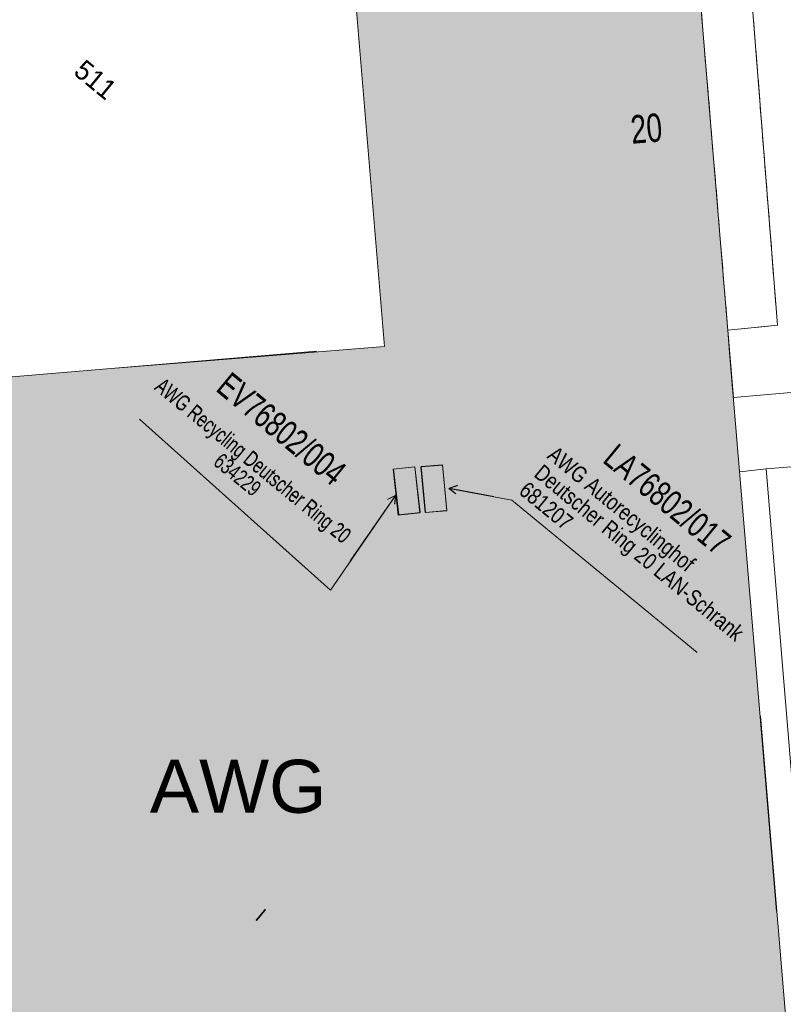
# Model space of a CAD drawing. Header units: metres. Extents: x -740 to 758, y -633 to 854.
# Tile 769 of 1056: x -186 to -143, y 81 to 136. Entities that reach past the tile are written whole.
import ezdxf

# ---------------------------------------------------------------- set-up
doc = ezdxf.new("R2010")
doc.units = ezdxf.units.M
doc.header["$MEASUREMENT"] = 0
doc.linetypes.add('1248_416', pattern=[1.664, 1.248, -0.416])
for name, color, linetype in [('Gebaeude-Bezeichung', 7, 'Continuous'), ('Grundkarte.LOVION', 7, 'Continuous'), ('Grundkarte_Text.LOVION', 7, 'Continuous'), ('Telko.LOVION', 7, 'Continuous')]:
    doc.layers.add(name, color=color, linetype=linetype)
doc.styles.add('ERSTELLTER_STIL_1', font='arial.ttf')

msp = doc.modelspace()

# ---------------------------------------------------------------- hatches: boundary and pattern name
at = {"layer": 'Grundkarte.LOVION', "linetype": 'Continuous', "lineweight": 18}
for points in [[(-180.476, 116.559), (-143.067, 85.813), (-145.717, 117.445), (-145.81, 118.707), (-145.828, 118.883), (-147.533, 139.346), (-158.85, 138.417), (-160.756, 138.26), (-166.91, 137.717), (-165.256, 117.781)], [(-207.105, 94.576), (-206.205, 83.551), (-203.245, 83.811), (-202.513, 74.809), (-205.414, 74.554), (-204.487, 63.562), (-201.644, 63.81), (-201.04, 56.421), (-143.025, 61.295), (-141.003, 61.463), (-143.96, 96.848), (-169.092, 117.504), (-204.945, 114.501), (-205.023, 114.996), (-205.843, 114.915), (-204.146, 94.836)]]:
    msp.add_hatch(color=9, dxfattribs=at).paths.add_polyline_path(points)
at = {"layer": 'Telko.LOVION', "linetype": 'Continuous', "lineweight": 13}
for points in [[(-163.54, 110.959), (-164.754, 110.825), (-164.47, 108.223), (-163.256, 108.356)], [(-163.532, 110.969), (-164.745, 110.835), (-164.448, 108.249), (-163.235, 108.382)], [(-161.969, 111.068), (-163.186, 110.964), (-162.947, 108.371), (-161.731, 108.476)], [(-161.961, 111.078), (-163.178, 110.974), (-162.939, 108.381), (-161.723, 108.486)]]:
    msp.add_hatch(color=7, dxfattribs=at).paths.add_polyline_path(points)

# ---------------------------------------------------------------- linework, layer by layer
at = {"layer": 'Grundkarte.LOVION', "color": 8, "linetype": '1248_416', "lineweight": 18}
msp.add_lwpolyline([(-143, 118.982), (-145.81, 118.707), (-145.828, 118.883), (-147.533, 139.346), (-144.632, 139.6)], close=True, dxfattribs=at)
at = {"layer": 'Grundkarte.LOVION', "color": 253, "linetype": 'Continuous', "lineweight": 18}
for points in [[(-138.316, 115.509), (-145.497, 114.895), (-145.81, 118.707), (-143, 118.982), (-144.632, 139.6)], [(-141.46, 84.493), (-143.653, 110.849), (-137.669, 111.316)]]:
    msp.add_lwpolyline(points, dxfattribs=at)
at = {"layer": 'Grundkarte.LOVION', "color": 8, "linetype": 'Continuous', "lineweight": 18}
for points in [[(-180.476, 116.559), (-165.256, 117.781), (-166.91, 137.717), (-160.756, 138.26), (-158.85, 138.417), (-147.533, 139.346), (-145.828, 118.883), (-145.81, 118.707), (-145.717, 117.445), (-143.067, 85.813)], [(-143.96, 96.848), (-141.003, 61.463), (-143.025, 61.295), (-201.04, 56.421), (-201.644, 63.81), (-204.487, 63.562), (-205.414, 74.554), (-202.513, 74.809), (-203.245, 83.811), (-206.205, 83.551), (-207.105, 94.576), (-204.146, 94.836), (-205.843, 114.915), (-205.023, 114.996), (-204.945, 114.501), (-169.092, 117.504)], [(-145.497, 114.895), (-138.316, 115.509), (-138.023, 115.537), (-137.669, 111.316), (-143.653, 110.849), (-145.143, 110.674)]]:
    msp.add_lwpolyline(points, dxfattribs=at)
at = {"layer": 'Telko.LOVION', "color": 7, "linetype": 'Continuous', "lineweight": 13}
for points in [[(-179.119, 113.656), (-168.302, 103.985), (-164.616, 109.355)], [(-161.131, 109.894), (-161.604, 109.744), (-161.218, 109.427)], [(-161.109, 109.92), (-161.595, 109.754), (-161.21, 109.437)], [(-167.187, 105.637), (-164.624, 109.345)], [(-164.679, 108.852), (-164.624, 109.345), (-165.075, 109.124)], [(-164.671, 108.862), (-164.616, 109.355), (-165.067, 109.134)], [(-147.542, 100.449), (-158.036, 109.073), (-161.604, 109.744)], [(-159.068, 109.292), (-161.595, 109.754)]]:
    msp.add_lwpolyline(points, dxfattribs=at)
for points in [[(-163.54, 110.959), (-163.256, 108.356), (-164.47, 108.223), (-164.754, 110.825)], [(-163.54, 110.959), (-163.256, 108.356), (-164.47, 108.223), (-164.754, 110.825)], [(-163.532, 110.969), (-163.235, 108.382), (-164.448, 108.249), (-164.745, 110.835)], [(-163.532, 110.969), (-163.235, 108.382), (-164.448, 108.249), (-164.745, 110.835)], [(-161.969, 111.068), (-161.731, 108.476), (-162.947, 108.371), (-163.186, 110.964)], [(-161.969, 111.068), (-161.731, 108.476), (-162.947, 108.371), (-163.186, 110.964)], [(-161.961, 111.078), (-161.723, 108.486), (-162.939, 108.381), (-163.178, 110.974)], [(-161.961, 111.078), (-161.723, 108.486), (-162.939, 108.381), (-163.178, 110.974)]]:
    msp.add_lwpolyline(points, close=True, dxfattribs=at)

# ---------------------------------------------------------------- texts
at = {"layer": 'Gebaeude-Bezeichung', "color": 49, "linetype": 'Continuous', "lineweight": 18, "insert": (-178.539, 94.379), "char_height": 3, "attachment_point": 1, "style": 'ERSTELLTER_STIL_1'}
msp.add_mtext('{\\A1;AWG}', dxfattribs=at)
at = {"layer": 'Grundkarte_Text.LOVION', "color": 7, "linetype": 'Continuous', "lineweight": 13, "attachment_point": 7, "style": 'ERSTELLTER_STIL_1'}
for s, insert, char_height, rotation in [('{\\A1;\\W0.93614x;511}', (-182.93, 133.216), 1.12433, 320.5839), ('{\\A1;\\W0.89457x;I}', (-172.626, 85.367), 0.83074, 320.5828)]:
    msp.add_mtext(s, dxfattribs=dict(at, insert=insert, char_height=char_height, rotation=rotation))
at = {"layer": 'Grundkarte_Text.LOVION', "color": 8, "linetype": 'Continuous', "lineweight": 18, "insert": (-151.244, 129.227), "char_height": 1.60082, "attachment_point": 7, "rotation": 4.8126, "style": 'ERSTELLTER_STIL_1'}
msp.add_mtext('{\\A1;\\W0.71560x;20}', dxfattribs=at)
at = {"layer": 'Telko.LOVION', "color": 7, "linetype": 'Continuous', "lineweight": 13, "attachment_point": 7, "style": 'ERSTELLTER_STIL_1'}
for s, insert, char_height, rotation in [('{\\A1;\\W0.71560x;EV76802/004}', (-174.875, 115.286), 1.42277, 320.5841), ('{\\A1;\\W0.71559x;EV76802/004}', (-174.867, 115.295), 1.42278, 320.5848), ('{\\A1;\\W0.71558x;LA76802/017}', (-152.976, 111.244), 1.4228, 320.584)]:
    msp.add_mtext(s, dxfattribs=dict(at, insert=insert, char_height=char_height, rotation=rotation))
at = {"layer": 'Telko.LOVION', "color": 220, "linetype": 'Continuous', "lineweight": 18, "attachment_point": 7, "rotation": 320.5841, "style": 'ERSTELLTER_STIL_1'}
for s, insert, char_height in [('{\\A1;\\W0.71717x;AWG Recycling Deutscher Ring 20}', (-178.499, 115.166), 0.88922), ('{\\A1;\\W0.71717x;AWG Recycling Deutscher Ring 20}', (-178.49, 115.176), 0.88922), ('{\\A1;\\W0.71562x;634229}', (-175.009, 111.113), 0.88922), ('{\\A1;\\W0.80002x;AWG Autorecyclinghof}', (-156.278, 111.284), 0.91525), ('{\\A1;\\W0.80002x;Deutscher Ring 20 LAN-Schrank}', (-157.027, 110.246), 0.91525), ('{\\A1;\\W0.80002x;681207}', (-157.712, 109.477), 0.91525)]:
    msp.add_mtext(s, dxfattribs=dict(at, insert=insert, char_height=char_height))

doc.saveas('drawing.dxf')
